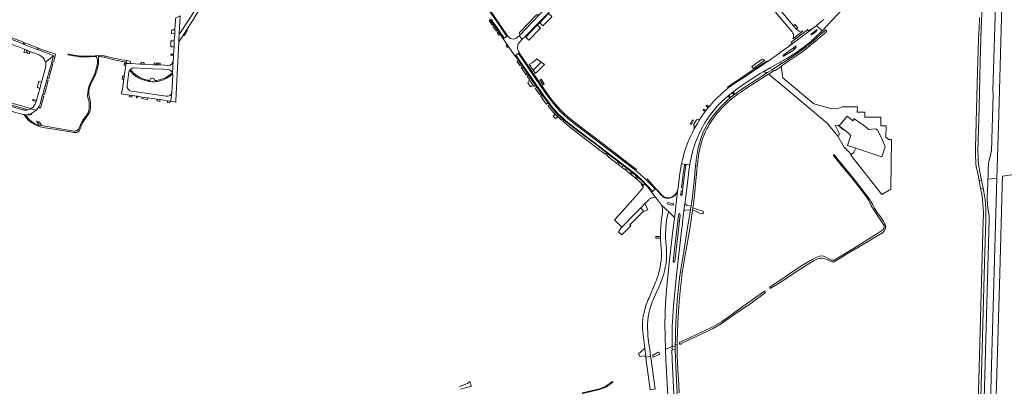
# Model space of a CAD drawing. Header units: metres. Extents: x 166325 to 190320, y 381923 to 404576.
# Tile 506 of 656: x 172251 to 173423, y 390339 to 390776. Entities that reach past the tile are written whole.
import ezdxf

# ---------------------------------------------------------------- set-up
doc = ezdxf.new("R2010")
doc.units = ezdxf.units.M
for name, color, linetype, lineweight in [('B-WE-OG-WATER_BEEK-GV', 8, 'Continuous', 18), ('B-WE-OG-WATER_KANAAL-GV', 8, 'Continuous', 18), ('B-WE-VH-VERHARDING_ASFALT-GV', 8, 'Continuous', 18), ('B-WE-VH-VERHARDING_BETON-GV', 8, 'Continuous', 18), ('B-WE-VH-VERHARDING_BETONSTRAATSTEEN-GV', 8, 'Continuous', 18), ('B-WE-VH-VERHARDING_HALFVERHARDING-GV', 8, 'Continuous', 18), ('B-WE-VH-VERHARDING_STRAATBAKSTEEN-GV', 8, 'Continuous', 18)]:
    doc.layers.add(name, color=color, linetype=linetype, lineweight=lineweight)

msp = doc.modelspace()

# ---------------------------------------------------------------- linework, layer by layer
at = {"layer": 'B-WE-OG-WATER_BEEK-GV', "flags": 128}
for points in [[(173243.625, 390586.105), (173228.784, 390604.053), (173220.164, 390614.719), (173219.976, 390614.813), (173219.788, 390614.817), (173219.615, 390614.744), (173219.487, 390614.605), (173219.427, 390614.426), (173219.446, 390614.239), (173219.54, 390614.076), (173228.06, 390603.105), (173241.164, 390587.485), (173254.819, 390570.006), (173260.011, 390562.812), (173261.323, 390560.609), (173262.619, 390557.613), (173264.288, 390554.228), (173272.446, 390541.654), (173279.1, 390531.823), (173279.306, 390531.444), (173280.719, 390532.47), (173280.553, 390532.882), (173278.854, 390535.983), (173276.213, 390539.716), (173274.378, 390542.069), (173271.423, 390546.146), (173268.202, 390551.196), (173266.086, 390555.211), (173263.895, 390559.346), (173262.985, 390560.8), (173258.794, 390566.883)], [(173138.411, 390450.896), (173137.342, 390452.564), (173122.641, 390442.199), (173105.929, 390430.464), (173092.422, 390420.662), (173086.261, 390416.037), (173074.172, 390409.308), (173060.799, 390403.01), (173043.943, 390395.257), (173037.736, 390392.372), (173036.374, 390391.896), (173036.359, 390390.691), (173036.392, 390389.484), (173038.192, 390389.496), (173038.159, 390389.875), (173038.412, 390390.354), (173038.993, 390390.63), (173061.93, 390401.52), (173076.262, 390408.371), (173085.626, 390413.921), (173100.748, 390424.45), (173121.675, 390438.546)], [(173012.641, 390377.998), (173011.72, 390380.168), (173010.874, 390380.144), (173009.948, 390379.723), (173006.506, 390377.377), (173005.659, 390376.903), (173004.654, 390376.773), (173004.493, 390375.663), (173004.649, 390374.526), (173005.098, 390374.261), (173007.056, 390375.023), (173012.217, 390377.418), (173012.587, 390377.549), (173012.64, 390377.761)], [(172921.134, 390330.728), (172941.215, 390335.782), (172948.633, 390338.486), (172956.879, 390344.571), (172956.819, 390344.699), (172956.633, 390344.869), (172956.36, 390345.042), (172948.286, 390339.158), (172941.094, 390336.611), (172920.936, 390331.73), (172920.822, 390331.521), (172921.009, 390330.833)]]:
    msp.add_lwpolyline(points, close=True, dxfattribs=at)
for points in [[(173221.477, 390488.264), (173226.033, 390491.221), (173234.723, 390496.484), (173258.605, 390510.483), (173276.907, 390521.576), (173277.304, 390521.816), (173277.988, 390522.301), (173278.622, 390522.849), (173279.201, 390523.456), (173279.72, 390524.114), (173280.174, 390524.819), (173280.558, 390525.564), (173280.87, 390526.342), (173281.106, 390527.147), (173281.265, 390527.97), (173281.344, 390528.804), (173281.343, 390529.643), (173281.263, 390530.477), (173281.103, 390531.3), (173280.866, 390532.104), (173280.719, 390532.47), (173279.306, 390531.444), (173279.405, 390531.261), (173279.625, 390530.686), (173279.769, 390530.087), (173279.833, 390529.475), (173279.819, 390528.859), (173279.724, 390528.25), (173279.552, 390527.659), (173279.304, 390527.095), (173278.986, 390526.568), (173278.602, 390526.087), (173278.158, 390525.659), (173270.942, 390520.677), (173243.063, 390503.569), (173225.218, 390492.729), (173220.05, 390489.545), (173218.516, 390489.46), (173217.126, 390489.641), (173215.594, 390490.268), (173213.136, 390491.308), (173210.412, 390492.954), (173207.383, 390494.155), (173203.462, 390494.556), (173199.661, 390493.191), (173194.253, 390490.475), (173182.399, 390483.404), (173172.168, 390476.651), (173157.812, 390466.947), (173143.455, 390457.233), (173144.285, 390455.986)], [(173144.285, 390455.986), (173157.859, 390464.255), (173170.501, 390472.804), (173186.106, 390482.719), (173196.246, 390489.044), (173199.602, 390490.535), (173202.85, 390491.9), (173205.756, 390492.019), (173209.124, 390491.227), (173213.31, 390489.382), (173216.751, 390487.877)]]:
    msp.add_lwpolyline(points, dxfattribs=at)
at = {"layer": 'B-WE-OG-WATER_BEEK-GV'}
msp.add_lwpolyline([(173216.751, 390487.877, 0.25201828), (173221.477, 390488.264)], format="xyb", dxfattribs=at)
at = {"layer": 'B-WE-OG-WATER_KANAAL-GV', "flags": 128}
msp.add_lwpolyline([(173434.626, 390249.97), (173441.872, 390500.027), (173442.723, 390539.486), (173444.042, 390588.175), (173444.076, 390592.924), (173420.54, 390589.448), (173420.157, 390577.473), (173417.307, 390473.596), (173411.321, 390274.686)], dxfattribs=at)
at = {"layer": 'B-WE-VH-VERHARDING_ASFALT-GV', "flags": 128}
for points in [[(173418.472, 390750.201), (173420.361, 390818.33), (173422.361, 390890.29), (173422.401, 390892.005), (173419.318, 390892.09), (173414.767, 390892.197), (173414.761, 390891.94), (173412.361, 390806.45), (173409.081, 390691.03), (173409.311, 390686.35), (173407.43, 390619.696)], [(173207.77, 390775.654), (173204.317, 390772.909), (173199.158, 390768.808), (173205.789, 390762.514), (173224.321, 390781.966), (173227.98, 390785.806), (173227.89, 390786.067), (173234.082, 390792.576), (173246.22, 390805.335), (173263.552, 390823.78), (173267.71, 390828.198), (173271.471, 390832.464), (173271.722, 390832.749), (173274.736, 390836.849), (173276.133, 390838.75), (173279.25, 390843.136), (173282.272, 390847.589), (173284.685, 390851.26)], [(173392.461, 390600.859), (173391.961, 390604.582), (173391.664, 390608.327), (173391.417, 390613.757), (173391.31, 390619.192), (173392.563, 390671.087), (173393.997, 390725.866), (173394.87, 390753.417), (173395.52, 390775.763), (173396.12, 390788.142), (173396.767, 390800.543)], [(173393.046, 390778.322), (173392.595, 390764.687), (173392.361, 390760.193), (173391.845, 390751.211), (173390.73, 390714.43), (173389.302, 390653.703), (173388.479, 390622.598), (173388.401, 390619.415), (173388.383, 390615.671), (173388.444, 390611.928), (173388.586, 390608.187), (173388.808, 390604.45), (173389.109, 390600.718), (173390.598, 390594.535), (173392.649, 390584.129)], [(173203.395, 390760.001), (173205.789, 390762.514), (173199.158, 390768.808), (173195.113, 390765.593), (173166.929, 390744.402), (173166.105, 390743.737), (173155.94, 390736.418), (173155.998, 390736.297), (173153.966, 390734.872), (173141.67, 390726.25), (173132.33, 390719.794), (173122.616, 390713.388), (173113.611, 390707.408), (173105.218, 390701.984), (173096.971, 390696.339), (173095.081, 390695.009), (173094.314, 390694.432), (173093.234, 390693.62), (173090.475, 390691.372), (173087.826, 390688.995), (173084.508, 390686.002), (173081.274, 390682.919), (173076.81, 390678.372), (173072.527, 390673.654), (173071.188, 390672.052), (173070.3, 390670.964), (173067.364, 390667.211), (173066.674, 390666.292), (173063.507, 390661.872), (173060.504, 390657.34), (173059.25, 390655.334), (173057.457, 390652.243), (173053.83, 390645.656), (173051.15, 390640.467), (173048.59, 390635.217), (173045.88, 390628.622), (173043.393, 390621.939), (173041.552, 390615.988), (173040.063, 390609.939), (173039.132, 390605.941), (173038.881, 390604.865), (173038.743, 390604.156), (173048.474, 390603.082)], [(173113.643, 390692.56), (173138.047, 390708.338), (173142.147, 390710.989), (173148.667, 390715.082), (173149.883, 390715.282), (173157.4, 390719.911), (173158.19, 390721.226), (173168.595, 390728.063), (173175.763, 390732.846), (173181.498, 390736.773), (173187.092, 390740.897), (173191.424, 390744.331), (173198.191, 390750.014), (173203.68, 390754.831), (173209.062, 390759.767), (173211.321, 390762.049), (173209.747, 390763.559), (173207.58, 390761.219), (173205.202, 390759)], [(173406.846, 390618.577), (173405.335, 390611.243), (173403.982, 390605.365), (173403.648, 390602.946), (173403.416, 390599.345), (173403.288, 390594.892), (173403.231, 390589.635), (173403.114, 390585.69), (173413.693, 390587.269), (173415.96, 390662.295), (173418.472, 390750.201)], [(173189.344, 390745.23), (173189.126, 390745.056), (173188.908, 390744.881), (173187.878, 390746.092), (173186.35, 390744.874), (173187.351, 390743.638), (173179.597, 390738.004), (173174.633, 390734.609), (173158.632, 390723.945), (173157.142, 390722.952), (173146.877, 390716.446)], [(173160.686, 390734.219), (173171.782, 390742.307), (173174.172, 390744.049)], [(173174.932, 390743.385), (173174.663, 390742.886), (173173.88, 390741.684), (173172.971, 390740.575)], [(173185.429, 390744.152), (173186.35, 390744.874), (173187.878, 390746.092)], [(173088.25, 390679.938), (173093.304, 390684.236), (173094.197, 390684.974), (173095.178, 390685.785), (173098.111, 390688.209), (173098.952, 390688.862), (173100.007, 390689.682), (173104.988, 390693.548), (173111.73, 390698.112), (173118.087, 390702.369), (173132.267, 390711.552), (173135.849, 390713.625), (173143.314, 390717.945), (173156.777, 390725.416), (173159.699, 390727.038), (173160.886, 390727.706)], [(173159.611, 390733.435), (173160.686, 390734.219)], [(173169.315, 390737.77), (173161.549, 390732.96), (173160.417, 390732.259)], [(173146.877, 390716.446), (173146.425, 390716.159), (173140.952, 390712.69), (173139.838, 390711.984), (173138.395, 390711.069), (173110.881, 390693.19), (173106.54, 390690.215), (173102.304, 390687.091), (173102.094, 390686.939), (173100.987, 390686.123), (173099.027, 390684.622), (173097.103, 390683.075), (173096.094, 390682.233), (173093.363, 390679.842), (173088.852, 390675.493), (173084.484, 390671.002)], [(173018.971, 390414.332), (173019.617, 390383.057), (173027.523, 390386.633), (173027.526, 390387.507), (173027.627, 390412.406), (173027.815, 390415.539), (173028.625, 390429.152), (173029.13, 390435.286), (173029.975, 390443.612), (173032.84, 390471.842), (173038.723, 390524.691), (173039.655, 390532.553), (173039.977, 390535.264), (173041.524, 390548.311), (173042.597, 390556.876), (173042.788, 390558.399), (173044.482, 390571.752), (173044.819, 390574.412), (173047.913, 390598.811)], [(173048.474, 390603.082), (173038.743, 390604.156), (173037.883, 390599.751), (173036.423, 390590.001), (173034.511, 390575.772), (173034.166, 390573.213), (173033.886, 390571.473), (173030.175, 390539.098)], [(173038.519, 390575.651), (173040.664, 390592.06), (173042.369, 390602.392), (173042.564, 390602.715), (173042.928, 390602.817), (173043.373, 390602.77)], [(173043.82, 390602.203), (173042.368, 390591.277), (173040.391, 390575.373)], [(173055.345, 390602.199), (173057.397, 390601.941)], [(173047.393, 390537.381), (173046.821, 390534.043), (173046.733, 390533.531), (173041.248, 390499.978), (173038.853, 390485.136), (173036.746, 390471.167), (173034.99, 390456.95), (173034.14, 390449.099), (173033.599, 390443.379), (173033.396, 390441.237), (173032.577, 390428.974), (173031.865, 390415.815), (173031.396, 390403.607), (173031.416, 390396.206), (173031.273, 390388.352), (173033.532, 390389.391), (173033.618, 390396.454), (173033.804, 390402.667), (173034.414, 390415.931), (173035.534, 390434.489), (173035.964, 390440.018), (173036.691, 390448.322), (173037.544, 390456.615), (173038.935, 390469.361), (173039.121, 390470.837), (173039.948, 390477.784), (173040.424, 390480.866), (173041.363, 390486.348), (173043.049, 390495.722), (173043.678, 390499.914), (173047.942, 390524.381), (173051.233, 390545.471), (173051.745, 390549.228), (173052.113, 390551.931), (173052.362, 390553.761), (173053.643, 390563.161), (173056.913, 390596.038)], [(173054.894, 390597.729), (173053.982, 390587.221), (173052.532, 390573.341), (173052.047, 390569.138), (173051.973, 390568.501), (173050.813, 390559.341), (173050.041, 390554.382), (173049.944, 390553.759), (173049.455, 390550.62), (173049.174, 390548.818), (173047.393, 390537.381)], [(173392.649, 390584.129), (173395.584, 390584.567), (173393.547, 390594.619)], [(173020.109, 390563.434), (173017.738, 390564.266), (173016.968, 390564.793), (173015.983, 390565.519), (173014.982, 390566.501), (173013.122, 390568.533), (173008.988, 390573.408), (173007.955, 390574.625), (173007.267, 390573.943), (173007.179, 390573.911), (173003.923, 390571.213), (173003.086, 390570.478), (173007.672, 390564.567)], [(173040.182, 390575.012), (173039.814, 390572.399)], [(173007.672, 390564.567), (173012.643, 390558.159)], [(173030.175, 390539.098), (173033.886, 390571.473)], [(173039.993, 390571.933), (173039.461, 390567.954), (173039.237, 390567.215)], [(172992.657, 390403.858), (172994.948, 390384.812), (172996.293, 390374.659), (172996.293, 390373.942), (173001.848, 390374.996), (173001.223, 390379.15), (173000.776, 390382.689), (173000.47, 390385.514), (172999.924, 390389.986), (172999.512, 390392.736), (172999.078, 390396.207), (172998.708, 390399.548), (172998.438, 390402.243), (172998.179, 390409.927), (172998.264, 390413.251), (172998.973, 390421.968), (173000.138, 390428.112), (173000.836, 390431.187), (173001.989, 390434.75), (173003.749, 390439.532), (173006.148, 390445.186), (173008.64, 390450.593), (173011.586, 390457.582), (173013.616, 390462.108), (173015.695, 390467.764), (173017.409, 390472.806), (173017.987, 390475.059), (173018.425, 390476.77), (173019.223, 390480.609), (173020.296, 390485.467), (173020.762, 390490.572), (173020.929, 390495.475), (173020.851, 390500.107), (173020.642, 390502.442), (173020.372, 390506.808), (173019.954, 390511.163), (173019.767, 390516.019), (173019.693, 390520.878), (173019.942, 390526.915), (173020.393, 390532.941), (173020.44, 390533.376), (173021.049, 390538.982), (173022.679, 390545.815), (173023.222, 390546.304), (173023.898, 390546.464), (173014.54, 390555.228)], [(173014.54, 390555.228), (173023.898, 390546.464), (173028.578, 390541.999)], [(173022.502, 390558.031), (173025.913, 390557.341), (173028.472, 390556.941)], [(173015.832, 390545.591), (173014.973, 390539.249), (173014.455, 390534.451), (173014.407, 390534.005), (173013.982, 390528.747)], [(173036.109, 390544.9), (173036.55, 390544.613), (173036.813, 390543.869), (173036.876, 390543.088), (173036.1, 390536.121), (173036.093, 390536.059), (173035.701, 390532.665), (173030.595, 390487.863)], [(173033.911, 390532.843), (173034.292, 390536.318), (173035.092, 390543.202), (173035.26, 390543.962)], [(173030.032, 390537.191), (173029.924, 390536.303), (173029.652, 390534.074), (173029.615, 390533.77), (173027.673, 390517.811), (173024.142, 390486.242), (173021.277, 390458.363), (173020.082, 390444.248), (173019.887, 390441.944)], [(173028.835, 390488.059), (173030.406, 390502.532), (173033.911, 390532.843)], [(173014.002, 390508.441), (173014.63, 390499.783), (173014.636, 390494.184), (173014.273, 390488.627)], [(173007.542, 390463.177), (172999.976, 390444.751)], [(172994.058, 390427.417), (172993.19, 390423.328), (172992.612, 390419.188)], [(173035.712, 390331.603), (173035.301, 390341.461), (173034.572, 390352.399), (173033.647, 390375.701), (173033.513, 390387.717), (173033.532, 390389.391), (173031.273, 390388.352), (173031.237, 390386.65), (173031.157, 390383.521), (173031.298, 390373.445), (173031.772, 390362.394), (173036.474, 390269.793)], [(173027.509, 390382.697), (173027.523, 390386.633), (173019.617, 390383.057), (173020.109, 390370.813), (173025.785, 390265.038)], [(173032.896, 390264.99), (173033.079, 390265.587), (173033.079, 390265.589), (173032.779, 390271.138), (173032.756, 390271.564), (173032.472, 390272.183), (173027.427, 390371.039), (173027.272, 390382.406), (173027.509, 390382.697)]]:
    msp.add_lwpolyline(points, dxfattribs=at)
at = {"layer": 'B-WE-VH-VERHARDING_ASFALT-GV'}
for points in [[(173187.878, 390746.092, 0.03174242), (173203.395, 390760.001)], [(173205.202, 390759, -0.01903665), (173189.344, 390745.23)], [(173193.363, 390757.685, -0.89892433), (173192.818, 390758.565)], [(173160.886, 390727.706, 0.03725091), (173185.429, 390744.152)], [(173172.971, 390740.575, -0.0877637), (173169.315, 390737.77)], [(173174.172, 390744.049, -0.79921806), (173174.932, 390743.385)], [(173159.506, 390732.711, -0.42122496), (173159.611, 390733.435)], [(173094.315, 390677.883, -0.03644189), (173113.643, 390692.56)], [(173074.69, 390664.997, -0.03280535), (173088.25, 390679.938)], [(173084.484, 390671.002, 0.05672852), (173070.454, 390652.844)], [(173078.096, 390660.444, -0.04159406), (173094.315, 390677.883)], [(173062.191, 390644.967, -0.04805713), (173074.69, 390664.997)], [(173066.225, 390640.565, -0.05650033), (173078.096, 390660.444)], [(173052.631, 390621.657, -0.04289817), (173062.191, 390644.967)], [(173070.454, 390652.844, 0.03392686), (173064.483, 390641.843)], [(173064.483, 390641.843, 0.05636314), (173058.023, 390620.695)], [(173059.754, 390618.755, -0.05598013), (173066.225, 390640.565)], [(173049.263, 390607.803, -0.02728629), (173052.631, 390621.657)], [(173058.023, 390620.695, 0.01729849), (173055.345, 390602.199)], [(173057.397, 390601.941, -0.0213486), (173059.754, 390618.755)], [(173407.43, 390619.696, -0.41423132), (173406.846, 390618.577)], [(173043.373, 390602.77, -0.42201596), (173043.82, 390602.203)], [(173047.913, 390598.811, -0.00820698), (173048.474, 390603.082)], [(173048.474, 390603.082, -0.00910182), (173049.263, 390607.803)], [(173055.345, 390602.199, 0.00425241), (173054.894, 390597.729)], [(173056.913, 390596.038, -0.00744545), (173057.397, 390601.941)], [(173393.547, 390594.619, -0.02787696), (173392.461, 390600.859)], [(173038.588, 390575.322, -0.16102372), (173038.519, 390575.651)], [(173040.391, 390575.373, -0.22450318), (173040.182, 390575.012)], [(173033.886, 390571.473, -0.37347528), (173020.109, 390563.434)], [(173039.814, 390572.399, -0.27714637), (173039.993, 390571.933)], [(173012.643, 390558.159, -0.05760035), (173014.54, 390555.228)], [(173014.54, 390555.228, -0.16437523), (173015.832, 390545.591)], [(173028.578, 390541.999, -0.18636795), (173030.175, 390539.098)], [(173013.982, 390528.747, 0.02331994), (173013.554, 390517.855)], [(173030.175, 390539.098, -0.10539832), (173030.032, 390537.191)], [(173013.589, 390515.723, 0.01551454), (173014.002, 390508.441)], [(173014.273, 390488.627, -0.04189117), (173011.517, 390474.354)], [(173030.595, 390487.863, -0.99775514), (173028.835, 390488.059)], [(173011.517, 390474.354, -0.04090087), (173007.542, 390463.177)], [(172999.976, 390444.751, 0.04164346), (172994.058, 390427.417)], [(173019.887, 390441.944, 0.0163685), (173018.971, 390414.332)], [(172992.612, 390419.188, 0.05512059), (172992.657, 390403.858)]]:
    msp.add_lwpolyline(points, format="xyb", dxfattribs=at)
at = {"layer": 'B-WE-VH-VERHARDING_ASFALT-GV', "flags": 128}
for points in [[(173246.141, 390622.763), (173244.673, 390623.254), (173236.224, 390626.082), (173240.147, 390637.824), (173237.798, 390640.043), (173232.387, 390644.409), (173232.089, 390644.041), (173229.825, 390645.838), (173225.27, 390649.549), (173221.426, 390650.197), (173225.844, 390641.241), (173226.253, 390640.036), (173226.253, 390639.021), (173225.94, 390637.924), (173225.225, 390637.11), (173224.583, 390636.9), (173231.989, 390624.014), (173237.551, 390618.282), (173241.039, 390615.275), (173243.691, 390617.799), (173244.185, 390618.946)], [(173413.693, 390587.269), (173403.114, 390585.69), (173402.846, 390577.554), (173402.809, 390575.215), (173402.417, 390561.504), (173402.585, 390555.728), (173403, 390551.985), (173404.455, 390541.34), (173404.684, 390539.059), (173404.724, 390537.37), (173399.041, 390338.451), (173396.01, 390232.347), (173403.716, 390232.08), (173407.887, 390378.909)], [(173395.584, 390584.567), (173392.649, 390584.129), (173394.484, 390574.818), (173397.448, 390575.364)], [(173001.848, 390374.996), (172996.293, 390373.942), (172996.757, 390370.494), (173001.479, 390335.397), (173007.423, 390336.153), (173002.363, 390370.965)]]:
    msp.add_lwpolyline(points, close=True, dxfattribs=at)
at = {"layer": 'B-WE-VH-VERHARDING_BETON-GV', "flags": 128}
for points in [[(173397.45, 390575.356), (173397.448, 390575.364), (173394.484, 390574.818)], [(173397.663, 390537.149), (173392.209, 390347.227), (173390.75, 390296.414), (173389.874, 390278.395), (173386.972, 390228.562), (173390.026, 390228.488), (173392.898, 390278.277), (173393.78, 390296.338), (173399.224, 390486.26)], [(173399.224, 390486.26), (173400.683, 390537.167)], [(172775.865, 390336.22), (172788.734, 390339.647), (172788.14, 390341.31), (172786.746, 390345.214), (172784.206, 390342.741), (172774.501, 390339.352)]]:
    msp.add_lwpolyline(points, dxfattribs=at)
at = {"layer": 'B-WE-VH-VERHARDING_BETON-GV'}
for points in [[(173394.484, 390574.818, -0.06072329), (173397.663, 390537.149)], [(173400.683, 390537.167, 0.06542749), (173397.45, 390575.356)]]:
    msp.add_lwpolyline(points, format="xyb", dxfattribs=at)
at = {"layer": 'B-WE-VH-VERHARDING_BETONSTRAATSTEEN-GV', "flags": 128}
for points in [[(172923.29, 390828.425), (172919.044, 390832.488), (172879.806, 390792.011), (172875.542, 390787.612), (172869.386, 390781.261), (172846.13, 390757.27), (172845.333, 390756.447), (172849.24, 390752.394), (172852.47, 390755.69), (172891.738, 390795.82)], [(172462.406, 390794.262), (172462.685, 390793.852), (172462.869, 390793.391), (172463.21, 390791.87), (172462.97, 390791.503), (172461.338, 390789.014), (172460.427, 390787.625), (172442.461, 390760.222), (172441.852, 390759.294), (172441.122, 390759.329), (172440.763, 390749.433), (172445.324, 390756.418), (172450.12, 390763.763), (172455.338, 390771.724), (172459.326, 390777.775), (172458.95, 390778.023), (172465.3, 390787.659), (172465.676, 390787.411), (172468.453, 390791.624), (172468.273, 390791.808), (172467.12, 390792.99), (172466.27, 390797.603)], [(172869.386, 390781.261), (172866.292, 390781.439), (172846.008, 390760.533), (172846.13, 390757.27)], [(172883.778, 390778.794), (172884.277, 390779.309), (172880.507, 390782.895), (172869.504, 390771.621), (172870.335, 390771.626), (172873.698, 390768.382)], [(172435.941, 390763.378), (172432.217, 390763.638), (172431.899, 390760.439), (172431.871, 390759.21), (172435.714, 390758.929)], [(172447.378, 390756.697), (172450.941, 390763.14), (172450.403, 390763.548), (172450.12, 390763.763), (172445.324, 390756.418)], [(172853.243, 390754.911), (172856.994, 390751.128), (172870.976, 390765.571), (172867.624, 390768.844), (172867.661, 390769.73)], [(172240.68, 390754.612), (172239.976, 390752.748), (172255.469, 390746.739), (172256.162, 390748.571), (172255.47, 390748.841), (172254.549, 390749.2), (172250.789, 390750.668)], [(172434.907, 390743.144), (172435.223, 390749.336), (172435.273, 390750.308), (172431.254, 390750.593), (172431.178, 390749.528), (172431.008, 390743.305), (172431.512, 390743.276)], [(172260.014, 390739.232), (172256.87, 390740.453), (172256.962, 390739.077), (172256.357, 390736.893), (172258.845, 390736.176)], [(172261.965, 390746.307), (172257.498, 390748.05), (172256.767, 390746.235), (172272.207, 390740.247), (172272.887, 390742.045)], [(172263.6, 390736.896), (172263.718, 390736.97), (172264.529, 390737.478), (172261.355, 390738.711), (172260.348, 390735.743), (172262.88, 390735.013), (172263.172, 390735.777)], [(172284.277, 390737.601), (172274.216, 390741.527), (172273.558, 390739.723), (172287.104, 390734.469), (172291.614, 390732.72), (172293.41, 390732.023), (172293.643, 390732.854), (172294.149, 390734.658)], [(172831.073, 390745.991), (172829.932, 390744.976), (172831.619, 390742.498), (172833.033, 390743.119)], [(172293.41, 390732.023), (172291.614, 390732.72), (172289.614, 390725.584), (172291.473, 390725.121)], [(172434.468, 390734.541), (172431.168, 390734.655), (172431.118, 390733.41), (172434.405, 390733.317)], [(172857.498, 390722.448), (172862.113, 390715.685), (172871.765, 390725.106), (172866.644, 390728.861), (172864.533, 390726.97), (172863.107, 390725.879), (172860.826, 390724.341)], [(172290.888, 390723.035), (172289.051, 390723.577), (172286.31, 390713.799), (172288.174, 390713.362)], [(172377.804, 390723.675), (172377.995, 390724.011), (172376.052, 390724.233), (172375.661, 390721.604), (172376.601, 390721.52), (172377.426, 390721.057)], [(172396.166, 390724.878), (172395.886, 390723.858), (172395.132, 390722.845), (172399.985, 390722.612), (172399.453, 390723.401), (172399.129, 390724.755), (172396.194, 390724.98)], [(172411.599, 390722.056), (172414.761, 390721.905), (172413.965, 390723.123), (172413.917, 390724.041), (172411.192, 390724.17), (172411.118, 390722.898), (172411.071, 390722.081), (172411.093, 390722.08)], [(172418.374, 390721.732), (172418.407, 390722.422), (172418.473, 390723.827), (172414.945, 390723.998), (172414.761, 390721.905), (172414.985, 390721.894)], [(172864.772, 390711.788), (172865.355, 390712.356), (172865.971, 390712.956), (172875.575, 390722.313), (172871.765, 390725.106), (172862.113, 390715.685)], [(173132.33, 390719.794), (173141.67, 390726.25), (173140.105, 390726.416), (173120.864, 390713.985), (173101.003, 390700.53), (173096.987, 390697.899), (173093.509, 390695.482), (173094.314, 390694.432), (173095.081, 390695.009), (173096.971, 390696.339), (173105.218, 390701.984), (173113.611, 390707.408), (173122.616, 390713.388)], [(173146.425, 390716.159), (173146.877, 390716.446), (173143.314, 390717.945), (173135.849, 390713.625), (173137.267, 390713.36), (173139.196, 390713.106), (173140.952, 390712.69)], [(173235.552, 390660.8), (173242.299, 390655.309), (173244.153, 390657.646), (173255.532, 390649.81), (173261.664, 390645.122), (173269.634, 390645.836), (173271.746, 390644.16), (173277.115, 390634.274), (173281.019, 390624.155), (173277.054, 390612.417), (173246.141, 390622.763), (173244.185, 390618.946), (173243.691, 390617.799), (173241.039, 390615.275), (173240.172, 390614.45), (173276.763, 390567.588), (173287.659, 390573.966), (173288.625, 390632.881), (173285.093, 390632.952), (173281.847, 390635.852), (173282.032, 390649.145), (173275.633, 390649.234), (173275.775, 390659.497), (173256.64, 390659.649), (173256.686, 390665.41), (173247.75, 390665.481), (173247.8, 390671.862), (173229.787, 390672.049), (173223.786, 390669.473), (173216.112, 390669.912), (173196.006, 390675.407), (173159.292, 390706.276), (173158.111, 390714.789), (173157.4, 390719.911), (173149.883, 390715.282), (173148.667, 390715.082), (173142.147, 390710.989), (173143.383, 390709.96), (173146.495, 390707.369), (173157.123, 390698.522), (173212.031, 390652.532), (173224.583, 390636.9), (173225.225, 390637.11), (173225.94, 390637.924), (173226.253, 390639.021), (173226.253, 390640.036), (173225.844, 390641.241), (173221.426, 390650.197), (173225.27, 390649.549), (173229.825, 390645.838), (173232.089, 390644.041), (173232.387, 390644.409), (173232.133, 390644.614), (173232.039, 390644.498), (173230.03, 390646.093), (173226.152, 390649.252)], [(172285.374, 390703.381), (172283.53, 390703.881), (172278.837, 390687.142), (172280.681, 390686.651)], [(172288.174, 390713.362), (172286.31, 390713.799), (172284.022, 390705.638), (172285.846, 390705.063)], [(172375.085, 390704.846), (172375.63, 390708.623), (172375.654, 390708.792), (172375.126, 390708.57), (172374.494, 390708.42), (172374.072, 390708.393), (172373.704, 390708.448), (172373.657, 390708.132), (172373.199, 390705.049)], [(172873.981, 390698.292), (172875.15, 390699.406), (172871.561, 390704.764), (172870.031, 390704.081)], [(172267.18, 390680.79), (172266.748, 390679.442), (172270.903, 390678.172), (172271.246, 390679.403)], [(172280.097, 390684.57), (172278.23, 390684.976), (172275.518, 390675.302), (172274.514, 390672.845), (172273.159, 390670.563), (172276.233, 390670.798)], [(172381.554, 390684.112), (172384.631, 390683.618), (172384.873, 390685.429), (172381.801, 390685.885)], [(172390.432, 390684.604), (172390.15, 390682.763), (172391.142, 390682.61), (172391.424, 390684.457)], [(172403.72, 390682.632), (172397.089, 390683.616), (172396.72, 390681.749), (172402.802, 390680.795), (172403.408, 390680.717)], [(173096.094, 390682.233), (173097.103, 390683.075), (173095.178, 390685.785), (173094.197, 390684.974)], [(173102.094, 390686.939), (173100.007, 390689.682), (173098.952, 390688.862), (173100.987, 390686.123)], [(173065.002, 390669.042), (173064.291, 390668.099), (173066.674, 390666.292), (173067.364, 390667.211)], [(173068.748, 390673.764), (173067.915, 390672.747), (173070.3, 390670.964), (173071.188, 390672.052)], [(172265.913, 390662.994), (172265.022, 390664.185), (172263.82, 390663.695), (172261.72, 390663.089), (172261.533, 390663.039), (172262.142, 390662.486), (172262.625, 390661.948)], [(172890.227, 390661.425), (172888.328, 390663.061), (172885.889, 390660.97), (172888.794, 390657.867), (172891.548, 390660.177)], [(173053.83, 390645.656), (173057.457, 390652.243), (173059.25, 390655.334), (173060.504, 390657.34), (173056.469, 390656.512), (173053.018, 390650.447), (173053.769, 390649.924)], [(173009.673, 390573.191), (173008.988, 390573.408), (173013.122, 390568.533), (173014.982, 390566.501), (173015.983, 390565.519), (173016.968, 390564.793), (173017.738, 390564.266), (173017.855, 390564.795), (173017.209, 390565.178), (173016.277, 390565.865), (173015.308, 390566.816), (173013.46, 390568.835)], [(173020.109, 390563.434), (173020.199, 390564.03), (173017.738, 390564.266)], [(172985.813, 390540.187), (172991.565, 390545.81), (172993.218, 390547.426), (172990.177, 390551.976), (172987.688, 390549.469), (172983.016, 390544.548), (172967.505, 390528.582), (172966.634, 390527.685), (172963.772, 390523.313), (172967.523, 390519.725), (172978.212, 390530.48), (172977.24, 390531.431)], [(172990.177, 390551.976), (172993.218, 390547.426), (172998.407, 390549.567), (172995.106, 390556.941)], [(172994.948, 390384.812), (172989.813, 390379.887), (172989.323, 390379.417), (172988.836, 390379.326), (172987.433, 390378.905), (172989.069, 390375), (172993.876, 390375.811), (172996.293, 390374.659)]]:
    msp.add_lwpolyline(points, close=True, dxfattribs=at)
for points in [[(173126.071, 390822.922), (173115.971, 390825.982), (173142.874, 390793.782), (173143.867, 390792.594), (173170.24, 390761.028)], [(173174.455, 390765.032), (173171.658, 390768.379), (173126.071, 390822.922)], [(172891.738, 390795.82), (172852.47, 390755.69), (172853.243, 390754.911), (172867.661, 390769.73), (172868.255, 390770.341), (172869.504, 390771.621), (172880.507, 390782.895)], [(172432.197, 390689.24), (172430.961, 390678.588), (172435.316, 390677.942), (172437.119, 390677.674), (172437.197, 390679.204), (172439.204, 390718.732), (172439.539, 390725.337), (172440.763, 390749.433), (172441.122, 390759.329), (172442.186, 390780.208), (172436.587, 390777.38), (172436.618, 390776.84), (172436.601, 390776.3), (172436.168, 390767.829), (172436.081, 390766.124), (172435.941, 390763.378)], [(172178.145, 390768.526), (172181.606, 390767.67), (172186, 390766.583), (172192.642, 390764.935), (172194.419, 390764.436), (172195.869, 390764.029), (172199.618, 390762.692), (172203.198, 390761.301), (172216.759, 390756.034), (172222.25, 390753.901), (172226.315, 390752.322), (172237.48, 390747.985), (172241.221, 390746.532), (172241.642, 390746.368), (172245.114, 390745.019), (172248.936, 390743.534), (172256.87, 390740.453), (172260.014, 390739.232), (172261.355, 390738.711), (172264.529, 390737.478), (172274.342, 390733.667)], [(172435.941, 390763.378), (172435.714, 390758.929), (172435.273, 390750.308), (172435.223, 390749.336), (172434.907, 390743.144), (172434.468, 390734.541), (172434.405, 390733.317), (172434.175, 390728.811), (172434.083, 390727.008), (172434.078, 390726.93), (172434.073, 390726.852), (172433.028, 390712.109)], [(173169.665, 390748.577), (173169.815, 390748.352), (173169.895, 390748.097), (173169.826, 390747.838), (173169.35, 390747.05), (173168.217, 390745.655), (173166.929, 390744.402), (173195.113, 390765.593)], [(173189.67, 390762.914), (173189.331, 390762.827), (173189.21, 390762.836), (173189, 390762.852), (173188.728, 390763.113), (173188.557, 390763.593), (173188.614, 390763.77), (173188.741, 390763.906), (173187.077, 390762.457), (173169.086, 390748.769)], [(173171.959, 390755.221), (173171.736, 390753.966), (173171.611, 390753.471), (173171.173, 390752.894), (173182.837, 390761.942), (173182.778, 390761.936), (173181.424, 390761.807)], [(173173.487, 390769.913), (173171.658, 390768.379), (173174.455, 390765.032)], [(173174.952, 390764.413), (173176.839, 390765.916), (173173.487, 390769.913)], [(173199.155, 390763.487), (173192.818, 390758.565)], [(173193.363, 390757.685), (173193.821, 390757.907), (173195.424, 390758.848), (173196.867, 390760.02), (173199.775, 390762.87)], [(172282.124, 390724.926), (172291.614, 390732.72), (172287.104, 390734.469), (172273.558, 390739.723), (172272.207, 390740.247), (172256.767, 390746.235), (172255.469, 390746.739), (172239.976, 390752.748)], [(172832.255, 390755.744), (172831.8, 390756.41), (172830.883, 390755.786), (172829.167, 390754.611), (172827.642, 390753.567), (172826.656, 390752.78), (172831.073, 390745.991), (172833.033, 390743.119), (172840.181, 390732.646)], [(172846.57, 390749.67), (172849.24, 390752.394), (172845.333, 390756.447), (172843.7, 390754.762)], [(173174.172, 390744.049), (173171.782, 390742.307), (173172.971, 390740.575), (173173.88, 390741.684), (173174.663, 390742.886)], [(173174.663, 390742.886), (173174.932, 390743.385)], [(172283.53, 390703.881), (172284.022, 390705.638), (172286.31, 390713.799), (172289.051, 390723.577), (172289.614, 390725.584), (172291.614, 390732.72), (172282.124, 390724.926), (172282.362, 390723.812), (172282.5, 390722.682), (172282.478, 390720.44), (172282.067, 390718.236), (172277.396, 390701.472), (172277.311, 390701.169), (172275.205, 390693.613), (172271.246, 390679.403), (172270.903, 390678.172), (172270.68, 390677.373), (172269.492, 390674.846), (172267.962, 390672.511)], [(172433.028, 390712.109), (172434.073, 390726.852)], [(172840.181, 390732.646), (172840.495, 390732.851), (172841.371, 390733.425), (172844.534, 390735.497), (172845.543, 390736.163), (172845.686, 390736.278), (172845.337, 390736.793)], [(173159.506, 390732.711), (173159.702, 390732.418)], [(173160.417, 390732.259), (173161.549, 390732.96), (173160.686, 390734.219)], [(172427.755, 390721.282), (172423.839, 390721.47), (172418.374, 390721.732), (172414.985, 390721.894), (172414.761, 390721.905), (172411.599, 390722.056), (172411.093, 390722.08), (172411.071, 390722.081), (172400.095, 390722.607), (172399.985, 390722.612), (172395.132, 390722.845), (172383.634, 390723.396), (172377.804, 390723.675), (172377.426, 390721.057), (172375.654, 390708.792), (172375.63, 390708.623), (172375.085, 390704.846)], [(172387.535, 390718.171), (172401.428, 390717.49), (172409.283, 390717.132), (172421.566, 390716.573), (172427.506, 390716.303)], [(172264.61, 390669.723), (172270.936, 390667.989), (172271.885, 390668.944), (172273.159, 390670.563), (172274.514, 390672.845), (172275.518, 390675.302), (172278.23, 390684.976), (172278.837, 390687.142), (172283.53, 390703.881)], [(172375.085, 390704.846), (172373.452, 390693.542), (172373.077, 390690.941), (172373.013, 390690.499), (172372.989, 390690.333), (172372.545, 390687.259), (172381.801, 390685.885), (172384.873, 390685.429), (172385.378, 390685.354), (172390.432, 390684.604), (172391.424, 390684.457), (172397.089, 390683.616), (172403.72, 390682.632), (172414.975, 390680.961), (172418.276, 390680.471), (172427.25, 390679.139), (172430.24, 390678.695), (172430.961, 390678.588), (172432.197, 390689.24)], [(172379.1, 390697.385), (172380.475, 390706.946), (172380.919, 390710.035), (172381.356, 390713.071)], [(172433.323, 390709.894), (172432.624, 390696.503), (172432.57, 390695.468), (172432.283, 390689.98)], [(172858.592, 390702.881), (172857.611, 390704.322), (172855.952, 390700.392), (172859.073, 390695.918)], [(172277.311, 390701.169), (172277.396, 390701.472), (172274.158, 390702.358), (172274.036, 390701.994), (172272.003, 390695.047), (172274.427, 390694.315)], [(172275.205, 390693.613), (172277.311, 390701.169)], [(172862.652, 390696.875), (172858.592, 390702.881)], [(172195.188, 390680.066), (172199.01, 390678.967), (172199.585, 390678.801), (172225.958, 390671.217), (172234.922, 390668.639), (172239.531, 390667.313), (172242.579, 390666.437), (172253.744, 390663.226)], [(172425.504, 390684.445), (172414.609, 390686.087), (172393.02, 390689.339), (172384.081, 390690.686)], [(172254.75, 390668.407), (172244.288, 390671.481), (172231.992, 390675.022)], [(172264.61, 390669.723), (172262.895, 390670.225), (172251.837, 390673.458), (172245.188, 390675.402), (172241.712, 390676.419), (172241.142, 390674.361), (172244.805, 390673.239)], [(172244.805, 390673.239), (172259.791, 390668.854), (172259.626, 390668.134)], [(172261.533, 390663.039), (172261.72, 390663.089), (172263.82, 390663.695), (172265.022, 390664.185), (172265.844, 390664.52), (172268.237, 390665.848), (172270.433, 390667.482), (172270.936, 390667.989), (172264.61, 390669.723)], [(172271.252, 390655.014), (172274.5, 390650.045), (172277.262, 390649.586), (172274.782, 390653.652)], [(173050.454, 390654.467), (173049.308, 390652.131), (173050.205, 390650.771), (173051.835, 390653.76)], [(173051.835, 390653.76), (173053.058, 390655.932), (173051.222, 390655.914)], [(172993.258, 390578.176), (172990.91, 390580.629), (172990.529, 390580.251), (172993.12, 390576.6), (172993.133, 390575.965), (172987.226, 390568.664), (172968.136, 390547.305), (172958.792, 390537.543), (172967.505, 390528.582), (172983.016, 390544.548), (172987.688, 390549.469), (172990.177, 390551.976), (172995.106, 390556.941), (172998.083, 390559.744), (172999.652, 390561.221)], [(173000.145, 390561.807), (173000.502, 390562.302), (173001.746, 390563.024), (173003.077, 390563.623), (173005.574, 390564.122), (173007.672, 390564.567), (173003.086, 390570.478), (173002.535, 390571.188), (173001.358, 390572.648), (172998.052, 390576.751), (172994.939, 390580.137), (172993.258, 390578.176)], [(173020.199, 390564.03), (173020.109, 390563.434)], [(173033.886, 390571.473), (173034.166, 390573.213), (173033.854, 390573.261), (173033.551, 390571.583)], [(173038.089, 390572.153), (173037.63, 390568.168), (173037.677, 390567.391), (173037.919, 390566.647), (173038.33, 390566.333)], [(173022.502, 390558.031), (173021.912, 390556.661), (173025.173, 390555.341), (173028.194, 390554.809)], [(173035.26, 390543.962), (173035.092, 390543.202), (173034.292, 390536.318)], [(173036.093, 390536.059), (173036.1, 390536.121), (173036.876, 390543.088), (173036.813, 390543.869), (173036.55, 390544.613), (173036.109, 390544.9)], [(173013.554, 390517.855), (173008.143, 390517.763), (173008.16, 390516.028), (173008.168, 390515.89), (173013.589, 390515.723)]]:
    msp.add_lwpolyline(points, dxfattribs=at)
at = {"layer": 'B-WE-VH-VERHARDING_BETONSTRAATSTEEN-GV'}
for points in [[(173174.8, 390764.589, -0.01749598), (173174.455, 390765.032)], [(173174.8, 390764.589, 0.01213019), (173174.952, 390764.413)], [(173180.281, 390761.801, -0.1963071), (173174.952, 390764.413)], [(173195.113, 390765.593, -0.09133765), (173189.67, 390762.914)], [(173199.775, 390762.87, 1.04204201), (173199.155, 390763.487)], [(172838.777, 390752.521, -0.2623714), (172832.255, 390755.744)], [(172843.7, 390754.762, -0.189051), (172838.777, 390752.521)], [(173170.24, 390761.028, -0.21201351), (173171.959, 390755.221)], [(172845.337, 390736.793, -0.16318677), (172843.55, 390742.891)], [(172843.55, 390742.891, -0.19260913), (172846.57, 390749.67)], [(173169.086, 390748.769, -0.38724596), (173169.665, 390748.577)], [(172274.342, 390733.667, -0.2406954), (172282.124, 390724.926)], [(172434.073, 390726.852, -0.40545469), (172427.755, 390721.282)], [(173159.702, 390732.418, 0.4011553), (173160.417, 390732.259)], [(172381.356, 390713.071, -0.10918208), (172382.258, 390715.469)], [(172383.037, 390716.431, -0.2116294), (172387.535, 390718.171)], [(172427.506, 390716.303, -0.31185472), (172433.028, 390712.109)], [(172433.235, 390711.29, -0.05734966), (172433.323, 390709.894)], [(172274.427, 390694.315, -0.13647359), (172275.205, 390693.613)], [(172384.081, 390690.686, -0.41215647), (172379.1, 390697.385)], [(172859.073, 390695.918, -0.15445189), (172862.652, 390696.875)], [(172432.197, 390689.24, -0.40564198), (172425.504, 390684.445)], [(172432.283, 390689.98, -0.03231018), (172432.197, 390689.24)], [(172259.626, 390668.134, -0.08839062), (172254.75, 390668.407)], [(172259.626, 390668.134, 0.09449287), (172264.61, 390669.723)], [(172267.962, 390672.511, -0.1152941), (172264.61, 390669.723)], [(172253.744, 390663.226, 0.02997804), (172255.41, 390662.818)], [(172255.41, 390662.818, 0.01726275), (172256.399, 390662.673)], [(172256.399, 390662.673, 0.04039943), (172258.726, 390662.607)], [(172258.726, 390662.607, 0.04984606), (172261.533, 390663.039)], [(172273.699, 390654.006, -0.02624605), (172271.252, 390655.014)], [(172274.782, 390653.652, -0.0108288), (172273.699, 390654.006)], [(173051.222, 390655.914, 0.0040937), (173050.454, 390654.467)], [(173033.551, 390571.583, -0.39028585), (173020.199, 390564.03)], [(173038.143, 390572.336, 0.09789888), (173038.089, 390572.153)], [(173038.33, 390566.333, 0.31581197), (173039.237, 390567.215)], [(173039.814, 390572.399, 0.15711004), (173039.534, 390572.501)], [(172999.652, 390561.221, -0.09730836), (173000.145, 390561.807)], [(173028.194, 390554.809, 0.88935236), (173028.472, 390556.941)], [(173036.109, 390544.9, 0.35426615), (173035.26, 390543.962)], [(173034.292, 390536.318, 0.40846238), (173034.758, 390535.736)], [(173035.528, 390535.661, 0.41026412), (173036.093, 390536.059)], [(173013.589, 390515.723, -0.00422025), (173013.554, 390517.855)]]:
    msp.add_lwpolyline(points, format="xyb", dxfattribs=at)
at = {"layer": 'B-WE-VH-VERHARDING_HALFVERHARDING-GV', "flags": 128}
for points in [[(172378.441, 390724.793), (172378.747, 390727.07), (172373.326, 390727.794), (172368.96, 390728.666), (172360.181, 390730.645), (172356.782, 390731.553), (172351.725, 390732.738), (172348.037, 390733.086), (172341.257, 390732.642), (172330.826, 390732.041), (172323.675, 390732.205), (172316.339, 390733.241), (172309.857, 390734.575), (172309.497, 390734.64), (172309.137, 390734.707), (172308.717, 390733.632), (172315.432, 390732.581), (172318.187, 390732.159), (172322.166, 390731.587), (172325.74, 390731.389), (172329.612, 390731.29), (172334.93, 390731.265), (172340.544, 390731.639), (172342.555, 390731.773), (172342.598, 390731.525), (172343.597, 390729.214), (172343.896, 390727.915), (172344.045, 390726.537), (172343.921, 390724.158), (172343.413, 390721.866), (172342.78, 390718.476), (172341.987, 390716.023), (172341.109, 390712.295), (172339.209, 390708.207), (172338.233, 390706.076), (172336.827, 390703.122), (172335.227, 390699.659), (172334.571, 390698.038), (172333.683, 390695.668), (172332.606, 390692.196), (172332.287, 390688.662), (172331.919, 390685.05), (172332.887, 390681.384)], [(172344.912, 390723.341), (172345.161, 390731.667)], [(172373.595, 390725.909), (172377.683, 390724.968), (172378.441, 390724.793)], [(172406.052, 390703.146), (172404.582, 390703.38)], [(172417.618, 390703.945), (172414.059, 390703.377), (172412.171, 390703.076)], [(172433.028, 390712.109), (172427.548, 390708.317)], [(172261.001, 390656.639), (172265.599, 390652.961), (172271.206, 390649.633)], [(172323.662, 390650.424), (172322.176, 390646.888), (172322.008, 390646.51), (172321.669, 390645.904), (172321.263, 390645.342), (172320.794, 390644.83), (172320.27, 390644.375), (172319.697, 390643.983), (172319.083, 390643.66), (172318.436, 390643.41), (172317.765, 390643.236), (172317.077, 390643.14), (172316.384, 390643.124), (172315.693, 390643.188), (172313.381, 390643.572), (172290.757, 390647.339), (172277.262, 390649.586), (172274.5, 390650.045), (172273.553, 390650.203)], [(172275.868, 390648.156), (172281.609, 390647.151), (172294.574, 390644.868), (172315.96, 390641.488), (172316.863, 390641.368), (172317.773, 390641.329), (172318.683, 390641.37), (172319.585, 390641.49), (172320.49, 390641.693), (172321.946, 390643.545), (172323.909, 390647.68), (172324.794, 390650.195)]]:
    msp.add_lwpolyline(points, dxfattribs=at)
at = {"layer": 'B-WE-VH-VERHARDING_HALFVERHARDING-GV'}
for points in [[(172345.161, 390731.667, -0.01883281), (172347.126, 390731.688)], [(172347.126, 390731.688, -0.02468489), (172349.676, 390731.497)], [(172349.676, 390731.497, -0.06626855), (172356.418, 390729.734)], [(172356.418, 390729.734, 0.02182527), (172373.595, 390725.909)], [(172341.12, 390709.346, 0.07630614), (172344.912, 390723.341)], [(172383.037, 390716.431, 0.05235452), (172382.258, 390715.469)], [(172382.258, 390715.469, 0.08630721), (172389.671, 390708.225)], [(172386.495, 390712.486, -0.04391546), (172383.037, 390716.431)], [(172334.091, 390693.927, -0.05960323), (172341.12, 390709.346)], [(172392.566, 390707.995, -0.06343181), (172386.495, 390712.486)], [(172389.671, 390708.225, 0.03440788), (172393.261, 390706.109)], [(172403.476, 390703.6, -0.08552261), (172392.566, 390707.995)], [(172393.261, 390706.109, 0.06296143), (172403.915, 390702.478)], [(172404.582, 390703.38, -0.00904347), (172403.476, 390703.6)], [(172412.171, 390703.076, 0.93119756), (172406.052, 390703.146)], [(172427.548, 390708.317, -0.06850195), (172417.618, 390703.945)], [(172419.207, 390703.177, 0.07114211), (172427.544, 390706.814)], [(172427.544, 390706.814, 0.05655883), (172433.235, 390711.29)], [(172433.235, 390711.29, 0.03301804), (172433.028, 390712.109)], [(172335.335, 390679.385, -0.13643403), (172334.091, 390693.927)], [(172403.915, 390702.478, 0.01771407), (172406.971, 390701.958)], [(172406.971, 390701.958, 0.06495973), (172413.883, 390701.935)], [(172413.883, 390701.935, 0.0514684), (172419.207, 390703.177)], [(172332.887, 390681.384, -0.08573683), (172334.168, 390671.528)], [(172331.199, 390660.444, 0.15580969), (172335.599, 390670.958)], [(172334.168, 390671.528, -0.0512097), (172333.623, 390667.879)], [(172335.599, 390670.958, 0.06099776), (172335.335, 390679.385)], [(172256.399, 390662.673, 0.0603556), (172261.001, 390656.639)], [(172265.078, 390654.817, -0.11709525), (172258.726, 390662.607)], [(172330.063, 390661.035, 0.07077416), (172323.662, 390650.424)], [(172324.794, 390650.195, -0.03565258), (172331.199, 390660.444)], [(172333.623, 390667.879, -0.12476768), (172330.063, 390661.035)], [(172273.553, 390650.203, -0.11329179), (172265.078, 390654.817)], [(172271.206, 390649.633, 0.03886506), (172275.868, 390648.156)]]:
    msp.add_lwpolyline(points, format="xyb", dxfattribs=at)
at = {"layer": 'B-WE-VH-VERHARDING_HALFVERHARDING-GV', "flags": 128}
for points in [[(172418.276, 390680.471), (172414.975, 390680.961), (172414.694, 390678.919), (172417.201, 390678.586), (172417.957, 390678.469)], [(172430.24, 390678.695), (172427.25, 390679.139), (172426.998, 390677.115), (172429.936, 390676.613)]]:
    msp.add_lwpolyline(points, close=True, dxfattribs=at)
at = {"layer": 'B-WE-VH-VERHARDING_STRAATBAKSTEEN-GV', "flags": 128}
for points in [[(172772.192, 390828.682), (172770.109, 390825.744), (172773.63, 390823.193), (172779.69, 390818.712), (172783.162, 390815.992), (172783.183, 390815.976), (172784.59, 390814.86), (172785.977, 390813.718), (172787.343, 390812.551), (172788.687, 390811.36), (172790.01, 390810.146), (172791.311, 390808.907), (172794.086, 390806.123), (172798.247, 390801.667), (172801.723, 390797.595), (172804.864, 390793.551), (172815.932, 390777.944), (172821.986, 390768.621), (172830.004, 390756.924), (172830.883, 390755.786), (172831.8, 390756.41), (172809.996, 390788.339), (172804.025, 390796.275)], [(172810.418, 390776.665), (172811.157, 390775.582), (172814.918, 390770.064), (172815.453, 390769.279), (172819.949, 390762.683), (172820.673, 390761.621), (172820.914, 390761.28), (172823.709, 390757.332), (172826.656, 390752.78), (172827.642, 390753.567), (172824.7, 390758.01), (172824.691, 390758.024), (172821.65, 390762.319), (172821.127, 390763.183), (172816.423, 390769.926), (172815.795, 390770.75), (172812.123, 390776.207)], [(172812.123, 390776.207), (172815.795, 390770.75), (172816.423, 390769.926), (172821.127, 390763.183), (172821.65, 390762.319), (172824.691, 390758.024), (172824.7, 390758.01), (172827.642, 390753.567), (172829.167, 390754.611), (172830.883, 390755.786), (172830.004, 390756.924), (172821.986, 390768.621), (172815.932, 390777.944)], [(172985.405, 390597.228), (172982.364, 390599.545), (172952.467, 390622.322), (172911.502, 390653.531), (172902.809, 390660.623), (172898.613, 390664.329), (172894.624, 390668.258), (172891.352, 390671.774), (172888.189, 390675.388), (172883.916, 390680.649), (172879.873, 390686.09), (172861.055, 390713.564), (172845.686, 390736.278), (172845.543, 390736.163), (172844.534, 390735.497), (172876.957, 390688.238), (172883.126, 390679.712), (172885.808, 390676.192), (172891.391, 390669.569), (172894.046, 390666.737), (172899.774, 390661.325), (172903.538, 390658.054), (172911.224, 390651.88), (172960.379, 390614.558), (172969.295, 390607.612), (172980.871, 390599.026), (172989.449, 390591.881), (172996.897, 390584.853), (173003.198, 390578.489), (173007.179, 390573.911), (173007.267, 390573.943), (173007.955, 390574.625), (173006.175, 390576.674)], [(173006.175, 390576.674), (173002.081, 390581.522), (172997.752, 390586.161)]]:
    msp.add_lwpolyline(points, dxfattribs=at)
for points in [[(172811.157, 390775.582), (172810.791, 390775.029), (172809.768, 390774.58), (172810.071, 390774.147), (172812.746, 390770.219), (172813.201, 390769.55), (172814.203, 390770.16), (172814.918, 390770.064)], [(172815.453, 390769.279), (172815.213, 390768.599), (172814.234, 390768.034), (172818.365, 390761.966), (172819.451, 390762.562), (172819.949, 390762.683)], [(172820.914, 390761.28), (172819.541, 390760.238), (172819.854, 390759.778), (172821.609, 390757.2), (172823.709, 390757.332)], [(172383.352, 390725.904), (172382.964, 390726.044), (172380.667, 390726.867), (172378.809, 390727.532), (172378.747, 390727.07), (172378.441, 390724.793), (172377.995, 390724.011), (172377.804, 390723.675), (172383.634, 390723.396), (172383.25, 390724.041)], [(172950.859, 390616.094), (172953.515, 390614.033), (172963.13, 390606.767), (172964.902, 390605.428), (172969.129, 390602.234), (172974.582, 390598.131), (172980.112, 390593.911), (172986.343, 390588.721), (172992.927, 390582.325), (172994.939, 390580.137), (172998.052, 390576.751), (173001.358, 390572.648), (173002.535, 390571.188), (173003.086, 390570.478), (173003.923, 390571.213), (172999.959, 390575.788), (172996.162, 390580.112), (172991.966, 390584.557), (172987.575, 390588.706), (172983.186, 390592.501), (172979.889, 390595.15), (172958.076, 390611.491), (172934.613, 390629.613), (172917.056, 390642.856), (172909.052, 390648.933), (172901.428, 390655.057), (172897.736, 390658.264), (172892.098, 390663.592), (172889.535, 390666.326), (172884.032, 390672.855), (172881.402, 390676.305), (172875.266, 390684.785), (172841.371, 390733.425), (172840.495, 390732.851), (172844.579, 390727.172), (172846.351, 390724.708), (172848.217, 390721.885), (172849.468, 390719.991), (172852.482, 390715.43), (172855.451, 390711.161), (172856.503, 390709.648), (172862.554, 390700.948), (172864.888, 390697.545), (172866.427, 390695.301), (172871.371, 390688.093), (172872.817, 390685.986), (172874.049, 390684.189), (172879.827, 390676.538), (172881.586, 390674.21), (172884.235, 390670.703), (172886.241, 390668.448), (172891.87, 390662.181), (172896.683, 390657.918), (172897.169, 390657.469), (172898.617, 390656.132), (172902.879, 390652.727), (172914.589, 390643.638), (172935.335, 390628.134), (172949.276, 390617.321)], [(172911.224, 390651.88), (172903.538, 390658.054), (172899.774, 390661.325), (172894.046, 390666.737), (172891.391, 390669.569), (172885.808, 390676.192), (172883.126, 390679.712), (172876.957, 390688.238), (172844.534, 390735.497), (172841.371, 390733.425), (172875.266, 390684.785), (172881.402, 390676.305), (172884.032, 390672.855), (172889.535, 390666.326), (172892.098, 390663.592), (172897.736, 390658.264), (172901.428, 390655.057), (172909.052, 390648.933), (172917.056, 390642.856), (172934.613, 390629.613), (172958.076, 390611.491), (172979.889, 390595.15), (172983.186, 390592.501), (172987.575, 390588.706), (172991.966, 390584.557), (172996.162, 390580.112), (172999.959, 390575.788), (173003.923, 390571.213), (173007.179, 390573.911), (173003.198, 390578.489), (172996.897, 390584.853), (172989.449, 390591.881), (172980.871, 390599.026), (172969.295, 390607.612), (172960.379, 390614.558)], [(172842.945, 390725.863), (172846.53, 390720.598), (172847.74, 390721.57), (172848.217, 390721.885), (172846.351, 390724.708), (172844.579, 390727.172), (172844.135, 390726.852)], [(173137.813, 390727.381), (173134.623, 390728.613), (173122.439, 390719.89), (173122.887, 390718.909), (173123.144, 390718.348), (173123.515, 390717.486), (173131.992, 390723.159)], [(172853.792, 390709.931), (172855.047, 390710.88), (172855.451, 390711.161), (172852.482, 390715.43), (172849.468, 390719.991), (172849.02, 390719.695), (172847.724, 390718.844)], [(173157.142, 390722.952), (173156.777, 390725.416), (173143.314, 390717.945), (173146.877, 390716.446)], [(172857.611, 390704.322), (172858.592, 390702.881), (172862.652, 390696.875), (172863.087, 390696.231), (172864.398, 390697.209), (172864.888, 390697.545), (172862.554, 390700.948), (172856.503, 390709.648), (172856.087, 390709.359), (172854.891, 390708.317)], [(172869.627, 390686.728), (172870.921, 390687.784), (172871.371, 390688.093), (172866.427, 390695.301), (172865.944, 390694.948), (172864.622, 390693.982)], [(172878.172, 390675.075), (172879.329, 390676.162), (172879.827, 390676.538), (172874.049, 390684.189), (172872.817, 390685.986), (172872.399, 390685.662), (172871.082, 390684.641), (172871.944, 390683.409), (172874.955, 390679.165)], [(172880.095, 390672.714), (172886.797, 390664.769), (172888.328, 390663.061), (172890.227, 390661.425), (172891.548, 390660.177), (172894.177, 390657.693), (172895.91, 390656.055), (172897.169, 390657.469), (172896.683, 390657.918), (172891.87, 390662.181), (172886.241, 390668.448), (172884.235, 390670.703), (172881.586, 390674.21), (172881.206, 390673.829)], [(172914.589, 390643.638), (172902.879, 390652.727), (172898.617, 390656.132), (172897.372, 390654.785), (172899.638, 390652.816), (172907.293, 390646.667), (172914.246, 390641.388), (172939.966, 390621.517), (172940.676, 390620.967), (172942.918, 390619.231), (172947.807, 390615.447), (172948.985, 390616.996), (172949.276, 390617.321), (172935.335, 390628.134)], [(172963.13, 390606.767), (172953.515, 390614.033), (172950.859, 390616.094), (172950.597, 390615.751), (172949.336, 390614.263), (172954.604, 390610.186), (172961.587, 390604.689)], [(172969.129, 390602.234), (172964.902, 390605.428), (172963.37, 390603.364), (172967.989, 390599.935)], [(172974.582, 390598.131), (172969.129, 390602.234), (172967.989, 390599.935), (172968.533, 390599.531), (172971.533, 390597.412), (172972.033, 390597.674)], [(172994.939, 390580.137), (172992.927, 390582.325), (172986.343, 390588.721), (172980.112, 390593.911), (172974.582, 390598.131), (172972.033, 390597.674), (172971.533, 390597.412), (172972.092, 390596.811), (172972.392, 390597.112), (172974.025, 390595.607), (172973.752, 390595.281), (172976.405, 390593.256), (172979.282, 390591.061), (172985.513, 390585.871), (172990.91, 390580.629), (172993.258, 390578.176)], [(172979.128, 390594.221), (172980.349, 390592.951), (172979.193, 390591.489), (172977.861, 390592.568)], [(172984.962, 390589.38), (172986.534, 390588.02), (172985.259, 390586.576), (172983.757, 390587.791)], [(173049.944, 390553.759), (173044.812, 390554.705), (173042.597, 390556.876), (173041.524, 390548.311), (173044.399, 390549.426), (173049.174, 390548.818), (173049.455, 390550.62)], [(173064.252, 390547.911), (173058.338, 390549.244), (173052.113, 390551.931), (173051.745, 390549.228), (173055.145, 390547.798), (173058.323, 390546.214), (173060.121, 390545.481), (173064.363, 390544.811)], [(173031.237, 390386.65), (173028.799, 390387.213), (173027.526, 390387.507), (173027.523, 390386.633), (173027.509, 390382.697), (173031.157, 390383.521)]]:
    msp.add_lwpolyline(points, close=True, dxfattribs=at)

doc.saveas('drawing.dxf')
